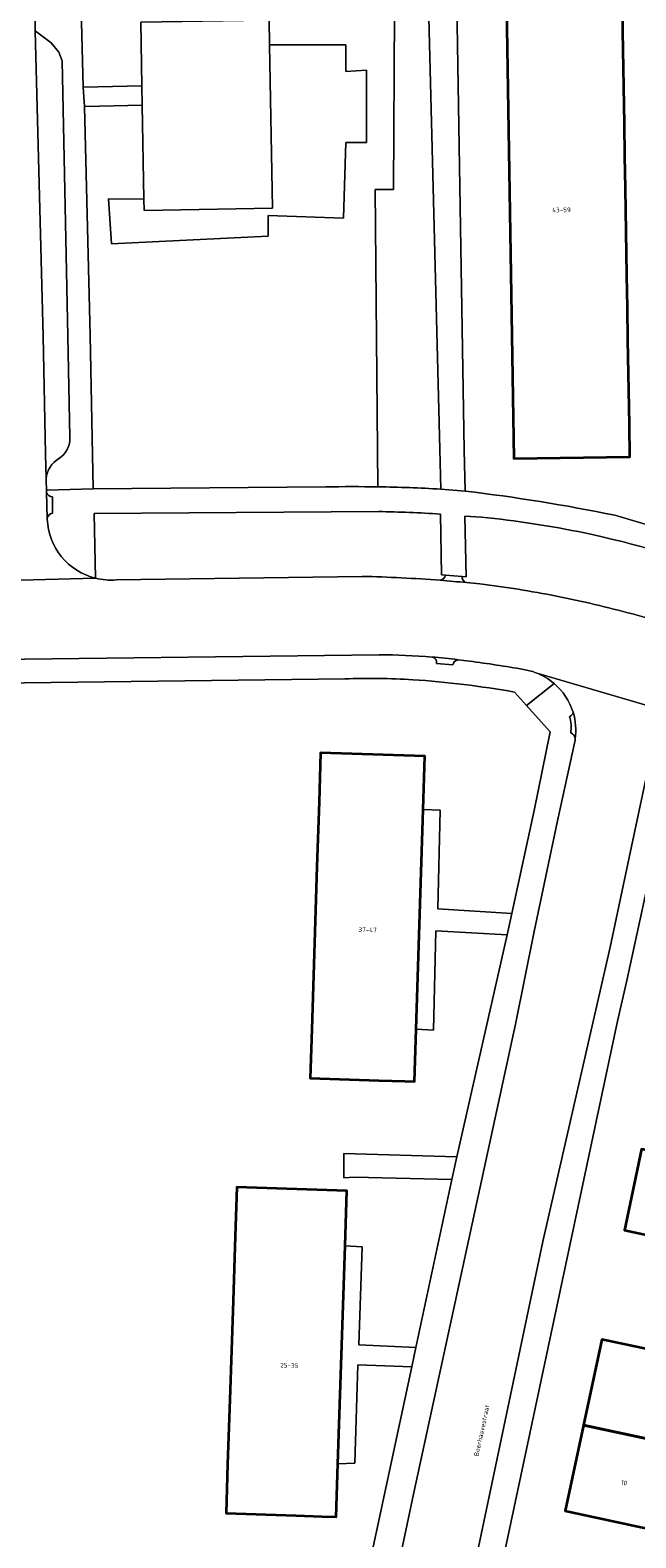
# Model space of a CAD drawing. Header units: metres. Extents: x 197700 to 204338, y 317132 to 325229.
# Tile 1036 of 1056: x 199210 to 199257, y 321884 to 322000. Entities that reach past the tile are written whole.
import ezdxf
from ezdxf.enums import TextEntityAlignment as Align

# ---------------------------------------------------------------- set-up
doc = ezdxf.new("R2010")
doc.units = ezdxf.units.M
for name, color, linetype, lineweight in [('B-WE-GR-BEPLANTING_CULTUUR_HEESTERS-GV', 90, 'Continuous', 18), ('B-WE-OG-BEBOUWING-GV', 7, 'Continuous', 35), ('B-WE-OG-BEBOUWING-T18', 10, 'Continuous', 18), ('B-WE-OG-TERREIN_CULTUURSCHEIDING-GV', 7, 'Continuous', 18), ('B-WE-OG-TERREIN_ERF-GV', 7, 'Continuous', 18), ('B-WE-OG-TERREIN_ONBEGROEID-GV', 7, 'Continuous', 18), ('B-WE-OG-TOPOGRAFIE-T18', 10, 'Continuous', 18), ('B-WE-VH-VERHARDING_ASFALT-GV', 252, 'Continuous', 18), ('B-WE-VH-VERHARDING_BETONSTRAATSTEEN-GV', 252, 'Continuous', 18), ('B-WE-VH-VERHARDING_OPEN-GV', 252, 'Continuous', 18), ('B-WE-VH-VERHARDING_TEGEL-GV', 252, 'Continuous', 18)]:
    doc.layers.add(name, color=color, linetype=linetype, lineweight=lineweight)
doc.styles.add('NLCS-ISO-M200-T18', font='NLCS-ISO.ttf', dxfattribs={"height": 0.36})

msp = doc.modelspace()

# ---------------------------------------------------------------- linework, layer by layer
at = {"layer": 'B-WE-GR-BEPLANTING_CULTUUR_HEESTERS-GV'}
for points in [[(199241.013, 322006.171), (199241.008, 322006.478), (199238.534, 322006.423), (199238.507, 322001.508), (199238.431, 321987.782), (199236.994, 321987.782), (199237.223, 321964.811)], [(199242.072, 321964.637), (199241.996, 321967.726), (199241.013, 322006.171)]]:
    msp.add_lwpolyline(points, dxfattribs=at)
msp.add_lwpolyline([(199237.223, 321964.811, -0.0099232), (199242.072, 321964.637)], format="xyb", dxfattribs=at)
at = {"layer": 'B-WE-OG-BEBOUWING-GV'}
for points in [[(199256.157, 322000), (199256.139, 322001.127), (199256.1, 322003.627), (199247.12, 322003.483), (199247.72, 321966.994), (199256.69, 321967.137), (199256.649, 321969.637), (199256.543, 321976.17), (199256.503, 321978.67), (199256.462, 321981.17), (199256.354, 321987.879), (199256.313, 321990.378), (199256.272, 321992.894)], [(199240.719, 321939.873), (199240.85, 321944.003), (199232.79, 321944.257), (199232.67, 321940.47), (199232.51, 321935.467), (199232.27, 321927.895), (199232.11, 321922.892), (199231.99, 321919.107), (199237.294, 321918.933), (199239.293, 321918.868), (199240.05, 321918.843), (199240.179, 321922.9)], [(199265.55, 321911.97), (199257.601, 321913.605), (199256.263, 321907.361), (199266.363, 321905.2), (199265.426, 321900.786), (199270.811, 321899.611), (199271.82, 321904.34), (199269.95, 321904.74), (199270.45, 321907.04), (199267.53, 321907.67), (199268.32, 321911.37)], [(199234.68, 321906.138), (199234.82, 321910.402), (199226.31, 321910.69), (199226.185, 321906.888), (199226.02, 321901.886), (199225.77, 321894.278), (199225.605, 321889.276), (199225.48, 321885.47), (199230.881, 321885.293), (199232.88, 321885.227), (199233.99, 321885.191), (199234.125, 321889.293)], [(199268.416, 321895.865), (199271.251, 321895.268), (199272.068, 321899.147), (199270.77, 321899.42), (199270.811, 321899.611), (199265.426, 321900.786), (199265.38, 321900.57), (199263.6, 321900.95), (199262.784, 321897.153), (199254.531, 321898.918), (199253.108, 321892.274), (199267.929, 321889.106), (199268.56, 321892.06), (199261.99, 321893.47), (199262.7, 321896.77), (199268.35, 321895.56)], [(199259.937, 321883.887), (199260.69, 321887.38), (199267.26, 321885.97), (199267.929, 321889.106), (199253.108, 321892.274), (199251.692, 321885.66)]]:
    msp.add_lwpolyline(points, close=True, dxfattribs=at)
at = {"layer": 'B-WE-OG-TERREIN_CULTUURSCHEIDING-GV'}
for points in [[(199214.453, 321995.697), (199218.973, 321995.818), (199218.887, 322000.728), (199226.848, 322000.868), (199226.701, 322006.148), (199215.938, 322005.746), (199214.237, 322003.774)], [(199228.844, 321998.963), (199229.066, 321986.343), (199219.143, 321986.169), (199219.128, 321987.053), (199216.395, 321987.062), (199216.634, 321983.585), (199228.73, 321984.184), (199228.741, 321985.787), (199234.566, 321985.571), (199234.727, 321991.433), (199236.341, 321991.433), (199236.341, 321997.027), (199234.727, 321996.919), (199234.727, 321998.963)]]:
    msp.add_lwpolyline(points, close=True, dxfattribs=at)
for points in [[(199228.81, 322000.902), (199228.844, 321998.963), (199234.727, 321998.963), (199234.727, 321996.919), (199236.341, 321997.027), (199236.341, 321991.433), (199234.727, 321991.433), (199234.566, 321985.571), (199228.741, 321985.787), (199228.73, 321984.184), (199216.634, 321983.585), (199216.395, 321987.062), (199219.128, 321987.053), (199219, 321994.325), (199214.604, 321994.207), (199214.551, 321994.206), (199214.971, 321976.517), (199215.21, 321964.657), (199233.19, 321964.809)], [(199237.223, 321964.811), (199236.994, 321987.782), (199238.431, 321987.782), (199238.507, 322001.508)], [(199237.269, 321962.905), (199215.281, 321962.762), (199215.399, 321957.748)], [(199242.45, 321957.997), (199242.121, 321958.021), (199242.044, 321962.705)], [(199245.222, 321962.463), (199243.934, 321962.55), (199244.035, 321957.849), (199243.721, 321957.878)], [(199216.982, 321957.617), (199236.012, 321957.893)], [(199244.059, 321957.409), (199244.583, 321957.357), (199245.106, 321957.303)]]:
    msp.add_lwpolyline(points, dxfattribs=at)
for points in [[(199233.19, 321964.809, -0.0084301), (199237.223, 321964.811)], [(199242.044, 321962.705, 0.0108447), (199237.269, 321962.905)], [(199253.179, 321961.247, 0.0271457), (199245.222, 321962.463)], [(199264.666, 321957.858, 0.0403159), (199253.179, 321961.247)], [(199215.399, 321957.748, 0.0815077), (199216.982, 321957.617)], [(199236.012, 321957.893, -0.0136168), (199242.037, 321957.585)], [(199242.037, 321957.585, 0.2751528), (199242.45, 321957.997)], [(199243.721, 321957.878, 0.3380328), (199244.059, 321957.409)], [(199245.106, 321957.303, -0.0208508), (199251.015, 321956.358)], [(199251.015, 321956.358, -0.0177347), (199256.888, 321954.986)], [(199256.888, 321954.986, -0.0183671), (199262.609, 321953.203)]]:
    msp.add_lwpolyline(points, format="xyb", dxfattribs=at)
at = {"layer": 'B-WE-OG-TERREIN_ERF-GV'}
for points in [[(199243.209, 322008.417), (199243.887, 321967.658), (199243.97, 321964.478)], [(199255.526, 321962.614), (199265.314, 321959.717)], [(199234.657, 321949.975), (199207.81, 321949.638)], [(199240.15, 321898.28), (199242.943, 321911.275), (199235.416, 321911.46), (199234.596, 321911.401), (199234.597, 321913.274), (199243.314, 321913.013), (199247.21, 321930.186), (199241.7, 321930.489), (199241.503, 321922.806), (199240.179, 321922.9), (199240.05, 321918.843), (199239.293, 321918.868), (199237.294, 321918.933), (199231.99, 321919.107), (199232.11, 321922.892), (199232.27, 321927.895), (199232.51, 321935.467), (199232.67, 321940.47), (199232.79, 321944.257), (199240.85, 321944.003), (199240.719, 321939.873), (199242.019, 321939.816), (199241.851, 321932.199), (199247.569, 321931.839), (199249.289, 321939.796), (199250.534, 321945.866), (199248.71, 321947.9), (199247.768, 321948.951)], [(199259.759, 321941.823), (199256.451, 321926.651), (199255.733, 321923.509), (199247.046, 321882.677), (199242.639, 321862.037), (199237.544, 321838.04), (199236.496, 321832.568), (199236.205, 321821.381), (199236.101, 321814.216)], [(199266.363, 321905.2), (199256.263, 321907.361), (199257.601, 321913.605)], [(199236.154, 321879.639), (199239.828, 321896.786), (199235.66, 321896.945), (199235.443, 321889.343), (199234.125, 321889.293), (199233.99, 321885.191), (199232.88, 321885.227), (199230.881, 321885.293), (199225.48, 321885.47), (199225.605, 321889.276), (199225.77, 321894.278), (199226.02, 321901.886), (199226.185, 321906.888), (199226.31, 321910.69), (199234.82, 321910.402), (199234.68, 321906.138), (199236.004, 321906.064), (199235.744, 321898.485), (199240.15, 321898.28)], [(199259.937, 321883.887), (199251.692, 321885.66), (199253.108, 321892.274), (199254.531, 321898.918), (199262.784, 321897.153)]]:
    msp.add_lwpolyline(points, dxfattribs=at)
msp.add_lwpolyline([(199256.139, 322001.127), (199256.157, 322000), (199256.272, 321992.894), (199256.313, 321990.378), (199256.354, 321987.879), (199256.462, 321981.17), (199256.503, 321978.67), (199256.543, 321976.17), (199256.649, 321969.637), (199256.69, 321967.137), (199247.72, 321966.994), (199247.12, 322003.483), (199256.1, 322003.627)], close=True, dxfattribs=at)
for points in [[(199243.97, 321964.478, -0.0218252), (199255.526, 321962.614)], [(199239.918, 321949.904, 0.0222376), (199234.657, 321949.975)], [(199247.768, 321948.951, 0.0270445), (199239.918, 321949.904)]]:
    msp.add_lwpolyline(points, format="xyb", dxfattribs=at)
at = {"layer": 'B-WE-OG-TERREIN_ONBEGROEID-GV'}
msp.add_lwpolyline([(199219.128, 321987.053), (199219.143, 321986.169), (199229.066, 321986.343), (199228.844, 321998.963), (199228.81, 322000.902), (199228.442, 322000.896), (199226.848, 322000.868), (199218.887, 322000.728), (199218.973, 321995.818), (199219, 321994.325)], close=True, dxfattribs=at)
at = {"layer": 'B-WE-VH-VERHARDING_ASFALT-GV'}
for points in [[(199211.664, 321962.301), (199211.662, 321962.365), (199211.61, 321964.396), (199211.606, 321964.564), (199211.586, 321965.327), (199211.583, 321965.467), (199211.535, 321967.338), (199211.349, 321976.449), (199210.739, 322000.067), (199210.724, 322003.171), (199210.789, 322003.859), (199211.003, 322004.518), (199211.578, 322005.574), (199212.104, 322006.223), (199212.824, 322006.799), (199213.826, 322007.325), (199214.724, 322007.604), (199215.659, 322007.712), (199228.296, 322007.908), (199240.979, 322008.341)], [(199200.914, 321957.371), (199215.399, 321957.748)], [(199215.399, 321957.748), (199200.914, 321957.371)], [(199236.012, 321957.893), (199216.982, 321957.617)], [(199245.106, 321957.303), (199244.583, 321957.357), (199244.059, 321957.409)], [(199207.343, 321951.473), (199207.788, 321951.478), (199237.311, 321951.83)], [(199243.422, 321951.449), (199243.862, 321951.393), (199244.3, 321951.333)], [(199263.394, 321946.351), (199249.411, 321950.447)], [(199249.411, 321950.447), (199263.394, 321946.351)], [(199252.469, 321945.328), (199252.456, 321945.24), (199251.096, 321938.999), (199249.288, 321930.439), (199247.855, 321923.276), (199240.053, 321887.323), (199234.351, 321860.422), (199228.783, 321834.828), (199228.481, 321832.212), (199228.205, 321821.112), (199228.071, 321815.515), (199228.067, 321815.205), (199234.055, 321815.15)], [(199234.055, 321815.15), (199234.041, 321815.357), (199234.268, 321821.433), (199234.258, 321832.187), (199234.45, 321833.692), (199242.5, 321870.974), (199249.952, 321906.476), (199255.155, 321929.224), (199257.002, 321937.868), (199258.011, 321942.573)]]:
    msp.add_lwpolyline(points, dxfattribs=at)
for points in [[(199215.399, 321957.748, -0.3310714), (199211.664, 321962.301)], [(199216.982, 321957.617, -0.0815077), (199215.399, 321957.748)], [(199242.037, 321957.585, 0.0136168), (199236.012, 321957.893)], [(199244.059, 321957.409, 0.0049084), (199242.037, 321957.585)], [(199251.015, 321956.358, 0.0208508), (199245.106, 321957.303)], [(199256.888, 321954.986, 0.0177347), (199251.015, 321956.358)], [(199262.609, 321953.203, 0.0183671), (199256.888, 321954.986)], [(199237.311, 321951.83, -0.0202931), (199241.4, 321951.657)], [(199241.4, 321951.657, -0.009989), (199243.422, 321951.449)], [(199244.3, 321951.333, -0.0132246), (199248.465, 321950.692)], [(199248.465, 321950.692, -0.05162), (199249.411, 321950.447)], [(199249.411, 321950.447, -0.0867988), (199250.827, 321949.619)], [(199250.827, 321949.619, -0.143482), (199252.303, 321947.383)], [(199252.303, 321947.383, -0.1100047), (199252.469, 321945.328)]]:
    msp.add_lwpolyline(points, format="xyb", dxfattribs=at)
at = {"layer": 'B-WE-VH-VERHARDING_BETONSTRAATSTEEN-GV'}
for points in [[(199212.069, 321964.046, -0.3350612), (199211.61, 321964.396)], [(199211.662, 321962.365, -0.3268929), (199212.075, 321962.781)], [(199242.45, 321957.997, -0.2751528), (199242.037, 321957.585)], [(199242.037, 321957.585, -0.0049084), (199244.059, 321957.409)], [(199244.059, 321957.409, -0.3380328), (199243.721, 321957.878)], [(199241.4, 321951.657, -0.4301582), (199241.743, 321951.169)], [(199243.422, 321951.449, 0.009989), (199241.4, 321951.657)], [(199242.998, 321951.042, -0.3019098), (199243.422, 321951.449)], [(199252.303, 321947.383, -0.2654822), (199252.032, 321947.046)], [(199252.032, 321947.046, -0.1103933), (199252.119, 321945.806)], [(199252.469, 321945.328, 0.1100047), (199252.303, 321947.383)], [(199252.119, 321945.806, -0.2511795), (199252.469, 321945.328)]]:
    msp.add_lwpolyline(points, format="xyb", dxfattribs=at)
for points in [[(199211.61, 321964.396), (199211.662, 321962.365)], [(199212.075, 321962.781), (199212.069, 321964.046)], [(199243.721, 321957.878), (199242.45, 321957.997)], [(199241.743, 321951.169), (199242.998, 321951.042)]]:
    msp.add_lwpolyline(points, dxfattribs=at)
at = {"layer": 'B-WE-VH-VERHARDING_OPEN-GV'}
for points in [[(199240.719, 321939.873), (199240.179, 321922.9), (199241.503, 321922.806), (199241.7, 321930.489), (199247.21, 321930.186), (199247.26, 321930.408), (199247.569, 321931.839), (199241.851, 321932.199), (199242.019, 321939.816)], [(199242.943, 321911.275), (199243.314, 321913.013), (199234.597, 321913.274), (199234.596, 321911.401), (199235.416, 321911.46)], [(199239.828, 321896.786), (199240.15, 321898.28), (199235.744, 321898.485), (199236.004, 321906.064), (199234.68, 321906.138), (199234.125, 321889.293), (199235.443, 321889.343), (199235.66, 321896.945)]]:
    msp.add_lwpolyline(points, close=True, dxfattribs=at)
at = {"layer": 'B-WE-VH-VERHARDING_TEGEL-GV'}
for points in [[(199211.583, 321965.467), (199211.586, 321965.327), (199211.606, 321964.564), (199215.21, 321964.657), (199214.971, 321976.517), (199214.551, 321994.206), (199214.453, 321995.697), (199214.237, 322003.774), (199215.938, 322005.746), (199226.701, 322006.148), (199228.334, 322006.196), (199228.296, 322007.908), (199215.659, 322007.712), (199214.724, 322007.604), (199213.826, 322007.325), (199212.824, 322006.799), (199212.104, 322006.223), (199211.578, 322005.574), (199211.003, 322004.518), (199210.789, 322003.859), (199210.724, 322003.171), (199210.739, 322000.067)], [(199210.739, 322000.067), (199211.978, 321999.124), (199212.562, 321998.406), (199212.826, 321997.745), (199213.25, 321976.464), (199213.406, 321968.65)], [(199213.25, 321976.464), (199212.826, 321997.745), (199212.562, 321998.406), (199211.978, 321999.124), (199210.739, 322000.067), (199211.349, 321976.449), (199211.535, 321967.338), (199211.583, 321965.467)], [(199213.406, 321968.65), (199213.25, 321976.464)], [(199233.19, 321964.809), (199215.21, 321964.657), (199211.606, 321964.564), (199211.61, 321964.396)], [(199243.97, 321964.478), (199242.072, 321964.637)], [(199212.069, 321964.046), (199212.075, 321962.781)], [(199211.662, 321962.365), (199211.664, 321962.301)], [(199215.399, 321957.748), (199215.281, 321962.762), (199237.269, 321962.905)], [(199242.044, 321962.705), (199242.121, 321958.021), (199242.45, 321957.997), (199243.721, 321957.878), (199244.035, 321957.849), (199243.934, 321962.55), (199245.222, 321962.463)], [(199292.332, 321941.851), (199294.053, 321946.473), (199299.339, 321944.384), (199305.031, 321942.181), (199323.079, 321935.169), (199322.504, 321933.116), (199321.44, 321930.82), (199321.808, 321930.516), (199324.415, 321932.9), (199325.709, 321936.122), (199323.609, 321936.942), (199268.444, 321958.465), (199265.314, 321959.717), (199255.526, 321962.614)], [(199237.311, 321951.83), (199207.788, 321951.478), (199207.81, 321949.638), (199234.657, 321949.975)], [(199242.998, 321951.042), (199241.743, 321951.169)], [(199244.3, 321951.333), (199243.862, 321951.393), (199243.422, 321951.449)], [(199250.827, 321949.619), (199248.71, 321947.9), (199250.534, 321945.866), (199249.289, 321939.796), (199247.569, 321931.839), (199247.26, 321930.408), (199247.21, 321930.186), (199243.314, 321913.013), (199242.943, 321911.275), (199240.15, 321898.28), (199239.828, 321896.786), (199236.154, 321879.639)], [(199247.768, 321948.951), (199248.71, 321947.9), (199250.827, 321949.619)], [(199228.067, 321815.205), (199228.071, 321815.515), (199228.205, 321821.112), (199228.481, 321832.212), (199228.783, 321834.828), (199234.351, 321860.422), (199240.053, 321887.323), (199247.855, 321923.276), (199249.288, 321930.439), (199251.096, 321938.999), (199252.456, 321945.24), (199252.469, 321945.328)], [(199258.011, 321942.573), (199257.002, 321937.868), (199255.155, 321929.224), (199249.952, 321906.476), (199242.5, 321870.974), (199234.45, 321833.692), (199234.258, 321832.187), (199234.268, 321821.433), (199234.041, 321815.357), (199234.055, 321815.15), (199234.069, 321814.943)], [(199237.544, 321838.04), (199242.639, 321862.037), (199247.046, 321882.677), (199255.733, 321923.509), (199256.451, 321926.651), (199259.759, 321941.823)]]:
    msp.add_lwpolyline(points, dxfattribs=at)
for points in [[(199243.209, 322008.417), (199240.979, 322008.341), (199241.008, 322006.478), (199241.013, 322006.171), (199241.996, 321967.726), (199242.072, 321964.637), (199243.97, 321964.478), (199243.887, 321967.658)], [(199219, 321994.325), (199218.973, 321995.818), (199214.453, 321995.697), (199214.551, 321994.206), (199214.604, 321994.207)]]:
    msp.add_lwpolyline(points, close=True, dxfattribs=at)
for points in [[(199213.406, 321968.65, -0.2833469), (199212.535, 321966.987)], [(199212.535, 321966.987, 0.2833469), (199213.406, 321968.65)], [(199212.535, 321966.987, 0.2385349), (199211.583, 321965.467)], [(199211.583, 321965.467, -0.2385349), (199212.535, 321966.987)], [(199211.61, 321964.396, 0.3350612), (199212.069, 321964.046)], [(199237.223, 321964.811, 0.0084301), (199233.19, 321964.809)], [(199242.072, 321964.637, 0.0099232), (199237.223, 321964.811)], [(199255.526, 321962.614, 0.0218252), (199243.97, 321964.478)], [(199212.075, 321962.781, 0.3268929), (199211.662, 321962.365)], [(199211.664, 321962.301, 0.3310714), (199215.399, 321957.748)], [(199237.269, 321962.905, -0.0108447), (199242.044, 321962.705)], [(199245.222, 321962.463, -0.0271457), (199253.179, 321961.247)], [(199253.179, 321961.247, -0.0403159), (199264.666, 321957.858)], [(199241.4, 321951.657, 0.0202931), (199237.311, 321951.83)], [(199241.743, 321951.169, 0.4301582), (199241.4, 321951.657)], [(199243.422, 321951.449, 0.3019098), (199242.998, 321951.042)], [(199248.465, 321950.692, 0.0132246), (199244.3, 321951.333)], [(199249.411, 321950.447, 0.05162), (199248.465, 321950.692)], [(199250.827, 321949.619, 0.0867988), (199249.411, 321950.447)], [(199234.657, 321949.975, -0.0222376), (199239.918, 321949.904)], [(199239.918, 321949.904, -0.0270445), (199247.768, 321948.951)], [(199252.303, 321947.383, 0.143482), (199250.827, 321949.619)], [(199252.032, 321947.046, 0.2654822), (199252.303, 321947.383)], [(199252.119, 321945.806, 0.1103933), (199252.032, 321947.046)], [(199252.469, 321945.328, 0.2511795), (199252.119, 321945.806)]]:
    msp.add_lwpolyline(points, format="xyb", dxfattribs=at)

# ---------------------------------------------------------------- texts
at = {"layer": 'B-WE-OG-BEBOUWING-T18', "style": 'NLCS-ISO-M200-T18'}
for s, rotation, p in [('43-59', 0.9, (199251.404, 321986.217)), ('37-47', 358.2, (199236.421, 321930.572)), ('25-35', 358.2, (199230.374, 321896.905)), ('10', 348, (199256.248, 321887.833))]:
    msp.add_text(s, height=0.36, rotation=rotation, dxfattribs=at).set_placement(p, align=Align.MIDDLE)
at = {"layer": 'B-WE-OG-TOPOGRAFIE-T18', "style": 'NLCS-ISO-M200-T18'}
msp.add_text('Boerhaavestraat', height=0.36, rotation=77.7, dxfattribs=at).set_placement((199245.243, 321891.869), align=Align.MIDDLE)

doc.saveas('drawing.dxf')
